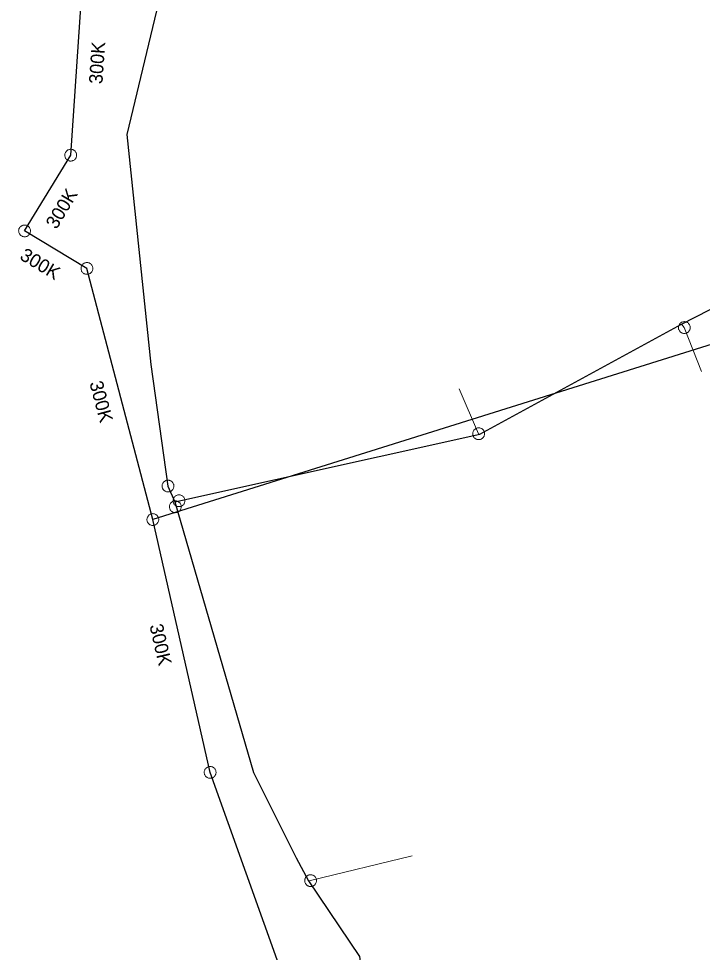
# Model space of a CAD drawing. Extents: x -741806 to -738704, y -1059275 to -1055387.
# Drawn here: x -740514.8 to -740464.1, y -1057646.1 to -1057576.9 of the extents above; entities that cross this region are included whole.
import ezdxf

# ---------------------------------------------------------------- set-up
doc = ezdxf.new("R2010")
doc.units = 0
doc.header["$LTSCALE"] = 0.4
for name, color, linetype, lineweight in [('2', 7, 'Continuous', 25), ('21', 7, 'Continuous', 13), ('3', 7, 'Continuous', 13), ('51', 7, 'Continuous', 13), ('52', 7, 'Continuous', 25)]:
    doc.layers.add(name, color=color, linetype=linetype, lineweight=lineweight)
doc.layers.add('5', color=7, linetype='Continuous')

msp = doc.modelspace()

# ---------------------------------------------------------------- linework, layer by layer
at = {"layer": '2'}
for p, q in [((-740510.965, -1057587.065), (-740509.967, -1057572.304)), ((-740420.289, -1057587.53), (-740504.877, -1057614.071)), ((-740504.877, -1057614.071), (-740509.765, -1057595.46)), ((-740500.629, -1057632.81), (-740504.877, -1057614.071)), ((-740489.039, -1057665.21), (-740500.629, -1057632.81))]:
    msp.add_line(p, q, dxfattribs=at)
msp.add_lwpolyline([(-740509.765, -1057595.46), (-740514.388, -1057592.679), (-740510.965, -1057587.065)], dxfattribs=at)
at = {"layer": '21'}
for points in [[(-740465.682, -1057599.577), (-740465.469, -1057599.84), (-740464.192, -1057603.09)], [(-740480.638, -1057607.754), (-740480.719, -1057607.71), (-740482.159, -1057604.378)], [(-740493.326, -1057640.857), (-740493.18, -1057640.83), (-740485.636, -1057638.982)]]:
    msp.add_lwpolyline(points, dxfattribs=at)
at = {"layer": '3'}
for points in [[(-740510.736, -1057586.691), (-740510.776, -1057586.67), (-740510.818, -1057586.652), (-740510.863, -1057586.639), (-740510.907, -1057586.631), (-740510.953, -1057586.628), (-740510.999, -1057586.629), (-740511.044, -1057586.635), (-740511.089, -1057586.645), (-740511.132, -1057586.662), (-740511.173, -1057586.681), (-740511.212, -1057586.705), (-740511.249, -1057586.733), (-740511.281, -1057586.765), (-740511.311, -1057586.799), (-740511.337, -1057586.837), (-740511.359, -1057586.878), (-740511.376, -1057586.92), (-740511.39, -1057586.963), (-740511.397, -1057587.009), (-740511.401, -1057587.055), (-740511.399, -1057587.1), (-740511.394, -1057587.145), (-740511.383, -1057587.19), (-740511.368, -1057587.233), (-740511.348, -1057587.275), (-740511.323, -1057587.313), (-740511.296, -1057587.35), (-740511.264, -1057587.383), (-740511.229, -1057587.413), (-740511.191, -1057587.438), (-740511.151, -1057587.46), (-740511.109, -1057587.478), (-740511.065, -1057587.491), (-740511.019, -1057587.499), (-740510.974, -1057587.502), (-740510.928, -1057587.501), (-740510.883, -1057587.495), (-740510.838, -1057587.484), (-740510.796, -1057587.468), (-740510.755, -1057587.449), (-740510.715, -1057587.425), (-740510.678, -1057587.397), (-740510.645, -1057587.366), (-740510.616, -1057587.331), (-740510.59, -1057587.293), (-740510.568, -1057587.253), (-740510.55, -1057587.21), (-740510.538, -1057587.167), (-740510.53, -1057587.121), (-740510.526, -1057587.075), (-740510.528, -1057587.03), (-740510.533, -1057586.984), (-740510.545, -1057586.94), (-740510.559, -1057586.897), (-740510.58, -1057586.855), (-740510.604, -1057586.816), (-740510.631, -1057586.78), (-740510.664, -1057586.747), (-740510.698, -1057586.717), (-740510.735, -1057586.691)], [(-740514.763, -1057592.452), (-740514.783, -1057592.492), (-740514.8, -1057592.535), (-740514.813, -1057592.579), (-740514.821, -1057592.624), (-740514.824, -1057592.669), (-740514.823, -1057592.716), (-740514.816, -1057592.761), (-740514.806, -1057592.806), (-740514.789, -1057592.848), (-740514.77, -1057592.889), (-740514.745, -1057592.928), (-740514.717, -1057592.965), (-740514.685, -1057592.997), (-740514.651, -1057593.027), (-740514.613, -1057593.053), (-740514.572, -1057593.075), (-740514.529, -1057593.091), (-740514.486, -1057593.104), (-740514.44, -1057593.112), (-740514.394, -1057593.115), (-740514.349, -1057593.113), (-740514.305, -1057593.107), (-740514.259, -1057593.096), (-740514.216, -1057593.081), (-740514.175, -1057593.06), (-740514.137, -1057593.035), (-740514.1, -1057593.008), (-740514.067, -1057592.976), (-740514.038, -1057592.941), (-740514.012, -1057592.903), (-740513.991, -1057592.863), (-740513.974, -1057592.821), (-740513.961, -1057592.776), (-740513.953, -1057592.73), (-740513.95, -1057592.686), (-740513.951, -1057592.639), (-740513.958, -1057592.595), (-740513.969, -1057592.549), (-740513.985, -1057592.507), (-740514.004, -1057592.466), (-740514.029, -1057592.427), (-740514.057, -1057592.39), (-740514.088, -1057592.357), (-740514.123, -1057592.328), (-740514.161, -1057592.303), (-740514.202, -1057592.281), (-740514.244, -1057592.264), (-740514.288, -1057592.251), (-740514.334, -1057592.244), (-740514.38, -1057592.24), (-740514.425, -1057592.242), (-740514.47, -1057592.248), (-740514.515, -1057592.259), (-740514.558, -1057592.275), (-740514.599, -1057592.295), (-740514.638, -1057592.319), (-740514.674, -1057592.347), (-740514.707, -1057592.379), (-740514.736, -1057592.414), (-740514.762, -1057592.451)], [(-740509.875, -1057595.036), (-740509.918, -1057595.05), (-740509.96, -1057595.068), (-740510, -1057595.091), (-740510.037, -1057595.117), (-740510.071, -1057595.148), (-740510.103, -1057595.182), (-740510.129, -1057595.219), (-740510.153, -1057595.259), (-740510.171, -1057595.3), (-740510.185, -1057595.344), (-740510.195, -1057595.389), (-740510.201, -1057595.434), (-740510.2, -1057595.48), (-740510.196, -1057595.525), (-740510.187, -1057595.57), (-740510.173, -1057595.614), (-740510.154, -1057595.656), (-740510.132, -1057595.696), (-740510.105, -1057595.733), (-740510.074, -1057595.767), (-740510.04, -1057595.798), (-740510.004, -1057595.824), (-740509.964, -1057595.848), (-740509.923, -1057595.867), (-740509.879, -1057595.881), (-740509.834, -1057595.89), (-740509.789, -1057595.896), (-740509.742, -1057595.896), (-740509.697, -1057595.892), (-740509.652, -1057595.882), (-740509.609, -1057595.868), (-740509.567, -1057595.85), (-740509.527, -1057595.827), (-740509.49, -1057595.8), (-740509.456, -1057595.77), (-740509.425, -1057595.736), (-740509.398, -1057595.699), (-740509.375, -1057595.659), (-740509.356, -1057595.618), (-740509.342, -1057595.575), (-740509.332, -1057595.53), (-740509.326, -1057595.484), (-740509.326, -1057595.438), (-740509.331, -1057595.393), (-740509.34, -1057595.348), (-740509.354, -1057595.304), (-740509.372, -1057595.262), (-740509.395, -1057595.223), (-740509.422, -1057595.186), (-740509.453, -1057595.151), (-740509.487, -1057595.121), (-740509.523, -1057595.093), (-740509.563, -1057595.071), (-740509.604, -1057595.051), (-740509.648, -1057595.037), (-740509.693, -1057595.027), (-740509.738, -1057595.022), (-740509.785, -1057595.022), (-740509.83, -1057595.027), (-740509.874, -1057595.035)], [(-740504.973, -1057613.643), (-740505.016, -1057613.656), (-740505.058, -1057613.673), (-740505.1, -1057613.695), (-740505.137, -1057613.719), (-740505.172, -1057613.749), (-740505.205, -1057613.782), (-740505.233, -1057613.818), (-740505.258, -1057613.856), (-740505.277, -1057613.898), (-740505.293, -1057613.94), (-740505.304, -1057613.985), (-740505.312, -1057614.031), (-740505.313, -1057614.076), (-740505.31, -1057614.122), (-740505.302, -1057614.167), (-740505.29, -1057614.211), (-740505.272, -1057614.254), (-740505.252, -1057614.294), (-740505.226, -1057614.332), (-740505.196, -1057614.368), (-740505.163, -1057614.399), (-740505.128, -1057614.427), (-740505.089, -1057614.452), (-740505.048, -1057614.472), (-740505.005, -1057614.488), (-740504.96, -1057614.499), (-740504.916, -1057614.506), (-740504.869, -1057614.508), (-740504.824, -1057614.505), (-740504.778, -1057614.496), (-740504.735, -1057614.484), (-740504.693, -1057614.468), (-740504.651, -1057614.446), (-740504.613, -1057614.42), (-740504.579, -1057614.392), (-740504.546, -1057614.359), (-740504.518, -1057614.323), (-740504.494, -1057614.283), (-740504.474, -1057614.243), (-740504.458, -1057614.2), (-740504.447, -1057614.156), (-740504.439, -1057614.11), (-740504.438, -1057614.064), (-740504.441, -1057614.019), (-740504.449, -1057613.974), (-740504.461, -1057613.929), (-740504.478, -1057613.887), (-740504.499, -1057613.847), (-740504.525, -1057613.808), (-740504.555, -1057613.773), (-740504.588, -1057613.742), (-740504.623, -1057613.713), (-740504.662, -1057613.689), (-740504.703, -1057613.668), (-740504.746, -1057613.652), (-740504.791, -1057613.641), (-740504.835, -1057613.635), (-740504.882, -1057613.633), (-740504.927, -1057613.636), (-740504.972, -1057613.643)], [(-740500.776, -1057632.397), (-740500.817, -1057632.415), (-740500.857, -1057632.437), (-740500.895, -1057632.463), (-740500.929, -1057632.492), (-740500.961, -1057632.526), (-740500.989, -1057632.563), (-740501.012, -1057632.602), (-740501.033, -1057632.643), (-740501.047, -1057632.686), (-740501.058, -1057632.73), (-740501.064, -1057632.776), (-740501.065, -1057632.822), (-740501.061, -1057632.867), (-740501.053, -1057632.913), (-740501.039, -1057632.957), (-740501.022, -1057632.999), (-740500.999, -1057633.039), (-740500.974, -1057633.077), (-740500.944, -1057633.111), (-740500.91, -1057633.143), (-740500.874, -1057633.17), (-740500.836, -1057633.194), (-740500.794, -1057633.214), (-740500.751, -1057633.229), (-740500.706, -1057633.24), (-740500.66, -1057633.245), (-740500.615, -1057633.246), (-740500.569, -1057633.243), (-740500.524, -1057633.234), (-740500.48, -1057633.22), (-740500.438, -1057633.203), (-740500.398, -1057633.182), (-740500.36, -1057633.155), (-740500.325, -1057633.125), (-740500.294, -1057633.092), (-740500.266, -1057633.056), (-740500.243, -1057633.017), (-740500.223, -1057632.974), (-740500.208, -1057632.932), (-740500.197, -1057632.888), (-740500.191, -1057632.842), (-740500.19, -1057632.796), (-740500.193, -1057632.751), (-740500.202, -1057632.706), (-740500.216, -1057632.662), (-740500.233, -1057632.619), (-740500.255, -1057632.579), (-740500.281, -1057632.542), (-740500.311, -1057632.507), (-740500.345, -1057632.475), (-740500.381, -1057632.448), (-740500.42, -1057632.424), (-740500.462, -1057632.405), (-740500.504, -1057632.389), (-740500.549, -1057632.379), (-740500.595, -1057632.373), (-740500.64, -1057632.372), (-740500.687, -1057632.376), (-740500.731, -1057632.384), (-740500.775, -1057632.397)]]:
    msp.add_lwpolyline(points, dxfattribs=at)
at = {"layer": '51'}
for points in [[(-740465.195, -1057600.18), (-740465.161, -1057600.15), (-740465.13, -1057600.117), (-740465.103, -1057600.079), (-740465.08, -1057600.04), (-740465.061, -1057599.998), (-740465.047, -1057599.954), (-740465.038, -1057599.91), (-740465.032, -1057599.864), (-740465.033, -1057599.818), (-740465.037, -1057599.773), (-740465.047, -1057599.728), (-740465.06, -1057599.684), (-740465.079, -1057599.642), (-740465.101, -1057599.603), (-740465.129, -1057599.566), (-740465.159, -1057599.531), (-740465.193, -1057599.5), (-740465.23, -1057599.474), (-740465.27, -1057599.451), (-740465.312, -1057599.432), (-740465.355, -1057599.418), (-740465.4, -1057599.408), (-740465.446, -1057599.404), (-740465.491, -1057599.403), (-740465.537, -1057599.408), (-740465.582, -1057599.417), (-740465.625, -1057599.431), (-740465.667, -1057599.45), (-740465.707, -1057599.473), (-740465.745, -1057599.499), (-740465.778, -1057599.53), (-740465.808, -1057599.564), (-740465.836, -1057599.601), (-740465.859, -1057599.64), (-740465.877, -1057599.682), (-740465.892, -1057599.726), (-740465.901, -1057599.771), (-740465.907, -1057599.816), (-740465.906, -1057599.862), (-740465.901, -1057599.907), (-740465.892, -1057599.952), (-740465.878, -1057599.996), (-740465.859, -1057600.038), (-740465.837, -1057600.078), (-740465.81, -1057600.115), (-740465.779, -1057600.149), (-740465.745, -1057600.179), (-740465.709, -1057600.207), (-740465.669, -1057600.229), (-740465.627, -1057600.248), (-740465.583, -1057600.262), (-740465.539, -1057600.273), (-740465.493, -1057600.277), (-740465.448, -1057600.277), (-740465.402, -1057600.272), (-740465.356, -1057600.263), (-740465.314, -1057600.249), (-740465.271, -1057600.23), (-740465.232, -1057600.207), (-740465.195, -1057600.181)], [(-740480.292, -1057607.616), (-740480.303, -1057607.572), (-740480.32, -1057607.53), (-740480.341, -1057607.489), (-740480.366, -1057607.451), (-740480.395, -1057607.415), (-740480.428, -1057607.383), (-740480.464, -1057607.355), (-740480.502, -1057607.329), (-740480.544, -1057607.31), (-740480.586, -1057607.294), (-740480.631, -1057607.282), (-740480.676, -1057607.275), (-740480.722, -1057607.272), (-740480.767, -1057607.275), (-740480.813, -1057607.283), (-740480.857, -1057607.295), (-740480.899, -1057607.312), (-740480.94, -1057607.333), (-740480.978, -1057607.359), (-740481.014, -1057607.388), (-740481.045, -1057607.421), (-740481.075, -1057607.456), (-740481.099, -1057607.495), (-740481.119, -1057607.535), (-740481.135, -1057607.579), (-740481.147, -1057607.623), (-740481.154, -1057607.668), (-740481.156, -1057607.714), (-740481.153, -1057607.76), (-740481.146, -1057607.805), (-740481.133, -1057607.849), (-740481.117, -1057607.891), (-740481.095, -1057607.932), (-740481.071, -1057607.97), (-740481.041, -1057608.006), (-740481.008, -1057608.038), (-740480.973, -1057608.066), (-740480.934, -1057608.091), (-740480.893, -1057608.111), (-740480.851, -1057608.127), (-740480.806, -1057608.139), (-740480.76, -1057608.146), (-740480.715, -1057608.148), (-740480.669, -1057608.146), (-740480.624, -1057608.138), (-740480.58, -1057608.126), (-740480.537, -1057608.108), (-740480.497, -1057608.088), (-740480.458, -1057608.062), (-740480.423, -1057608.033), (-740480.391, -1057608), (-740480.362, -1057607.965), (-740480.338, -1057607.926), (-740480.317, -1057607.886), (-740480.301, -1057607.842), (-740480.289, -1057607.798), (-740480.283, -1057607.753), (-740480.281, -1057607.707), (-740480.284, -1057607.661), (-740480.291, -1057607.617)], [(-740503.69, -1057612.02), (-740503.646, -1057612.012), (-740503.603, -1057611.999), (-740503.56, -1057611.98), (-740503.52, -1057611.959), (-740503.483, -1057611.932), (-740503.448, -1057611.902), (-740503.417, -1057611.868), (-740503.389, -1057611.832), (-740503.366, -1057611.792), (-740503.347, -1057611.751), (-740503.332, -1057611.708), (-740503.321, -1057611.663), (-740503.315, -1057611.617), (-740503.315, -1057611.572), (-740503.319, -1057611.526), (-740503.328, -1057611.481), (-740503.341, -1057611.437), (-740503.359, -1057611.395), (-740503.382, -1057611.355), (-740503.409, -1057611.317), (-740503.439, -1057611.283), (-740503.472, -1057611.252), (-740503.509, -1057611.225), (-740503.547, -1057611.201), (-740503.59, -1057611.182), (-740503.633, -1057611.167), (-740503.677, -1057611.157), (-740503.723, -1057611.151), (-740503.769, -1057611.151), (-740503.815, -1057611.154), (-740503.859, -1057611.163), (-740503.902, -1057611.177), (-740503.945, -1057611.195), (-740503.985, -1057611.217), (-740504.022, -1057611.243), (-740504.057, -1057611.273), (-740504.088, -1057611.307), (-740504.116, -1057611.343), (-740504.139, -1057611.383), (-740504.158, -1057611.424), (-740504.173, -1057611.468), (-740504.184, -1057611.513), (-740504.189, -1057611.558), (-740504.19, -1057611.603), (-740504.186, -1057611.649), (-740504.177, -1057611.695), (-740504.163, -1057611.738), (-740504.146, -1057611.78), (-740504.123, -1057611.82), (-740504.096, -1057611.858), (-740504.066, -1057611.892), (-740504.033, -1057611.924), (-740503.996, -1057611.951), (-740503.958, -1057611.974), (-740503.915, -1057611.994), (-740503.872, -1057612.009), (-740503.828, -1057612.019), (-740503.782, -1057612.024), (-740503.736, -1057612.025), (-740503.691, -1057612.02)], [(-740502.772, -1057613.122), (-740502.774, -1057613.077), (-740502.782, -1057613.032), (-740502.794, -1057612.987), (-740502.809, -1057612.945), (-740502.831, -1057612.904), (-740502.855, -1057612.865), (-740502.885, -1057612.83), (-740502.917, -1057612.797), (-740502.953, -1057612.769), (-740502.99, -1057612.744), (-740503.032, -1057612.723), (-740503.075, -1057612.706), (-740503.119, -1057612.694), (-740503.164, -1057612.687), (-740503.21, -1057612.685), (-740503.255, -1057612.687), (-740503.301, -1057612.694), (-740503.345, -1057612.706), (-740503.387, -1057612.723), (-740503.429, -1057612.744), (-740503.467, -1057612.769), (-740503.502, -1057612.797), (-740503.534, -1057612.83), (-740503.564, -1057612.865), (-740503.588, -1057612.904), (-740503.61, -1057612.945), (-740503.625, -1057612.987), (-740503.637, -1057613.032), (-740503.645, -1057613.077), (-740503.647, -1057613.123), (-740503.645, -1057613.168), (-740503.637, -1057613.213), (-740503.625, -1057613.258), (-740503.61, -1057613.3), (-740503.588, -1057613.341), (-740503.564, -1057613.38), (-740503.534, -1057613.415), (-740503.502, -1057613.448), (-740503.467, -1057613.476), (-740503.429, -1057613.501), (-740503.387, -1057613.522), (-740503.345, -1057613.539), (-740503.301, -1057613.55), (-740503.255, -1057613.558), (-740503.21, -1057613.56), (-740503.164, -1057613.558), (-740503.119, -1057613.55), (-740503.075, -1057613.539), (-740503.032, -1057613.522), (-740502.99, -1057613.501), (-740502.953, -1057613.476), (-740502.917, -1057613.448), (-740502.885, -1057613.415), (-740502.855, -1057613.38), (-740502.831, -1057613.341), (-740502.809, -1057613.3), (-740502.794, -1057613.258), (-740502.782, -1057613.213), (-740502.774, -1057613.168), (-740502.772, -1057613.123)], [(-740502.5, -1057612.676), (-740502.502, -1057612.631), (-740502.51, -1057612.586), (-740502.522, -1057612.541), (-740502.538, -1057612.499), (-740502.559, -1057612.458), (-740502.583, -1057612.419), (-740502.613, -1057612.384), (-740502.645, -1057612.351), (-740502.681, -1057612.323), (-740502.718, -1057612.298), (-740502.76, -1057612.277), (-740502.803, -1057612.26), (-740502.847, -1057612.248), (-740502.892, -1057612.241), (-740502.938, -1057612.239), (-740502.983, -1057612.241), (-740503.029, -1057612.248), (-740503.073, -1057612.26), (-740503.115, -1057612.277), (-740503.157, -1057612.298), (-740503.195, -1057612.323), (-740503.23, -1057612.351), (-740503.262, -1057612.384), (-740503.292, -1057612.419), (-740503.316, -1057612.458), (-740503.338, -1057612.499), (-740503.353, -1057612.541), (-740503.365, -1057612.586), (-740503.373, -1057612.631), (-740503.375, -1057612.677), (-740503.373, -1057612.722), (-740503.365, -1057612.767), (-740503.353, -1057612.812), (-740503.338, -1057612.854), (-740503.316, -1057612.895), (-740503.292, -1057612.934), (-740503.262, -1057612.969), (-740503.23, -1057613.002), (-740503.195, -1057613.03), (-740503.157, -1057613.055), (-740503.115, -1057613.076), (-740503.073, -1057613.093), (-740503.029, -1057613.104), (-740502.983, -1057613.112), (-740502.938, -1057613.114), (-740502.892, -1057613.112), (-740502.847, -1057613.104), (-740502.803, -1057613.093), (-740502.76, -1057613.076), (-740502.718, -1057613.055), (-740502.681, -1057613.03), (-740502.645, -1057613.002), (-740502.613, -1057612.969), (-740502.583, -1057612.934), (-740502.559, -1057612.895), (-740502.538, -1057612.854), (-740502.522, -1057612.812), (-740502.51, -1057612.767), (-740502.502, -1057612.722), (-740502.5, -1057612.677)], [(-740492.75, -1057640.751), (-740492.76, -1057640.707), (-740492.775, -1057640.664), (-740492.795, -1057640.622), (-740492.818, -1057640.583), (-740492.846, -1057640.547), (-740492.878, -1057640.513), (-740492.913, -1057640.484), (-740492.95, -1057640.457), (-740492.991, -1057640.436), (-740493.033, -1057640.418), (-740493.077, -1057640.405), (-740493.122, -1057640.396), (-740493.168, -1057640.393), (-740493.213, -1057640.394), (-740493.259, -1057640.4), (-740493.304, -1057640.411), (-740493.347, -1057640.426), (-740493.388, -1057640.445), (-740493.427, -1057640.47), (-740493.463, -1057640.498), (-740493.496, -1057640.53), (-740493.527, -1057640.564), (-740493.552, -1057640.602), (-740493.574, -1057640.642), (-740493.592, -1057640.685), (-740493.605, -1057640.729), (-740493.613, -1057640.773), (-740493.617, -1057640.819), (-740493.615, -1057640.865), (-740493.61, -1057640.911), (-740493.599, -1057640.954), (-740493.584, -1057640.997), (-740493.564, -1057641.039), (-740493.54, -1057641.078), (-740493.512, -1057641.114), (-740493.481, -1057641.148), (-740493.446, -1057641.177), (-740493.408, -1057641.204), (-740493.368, -1057641.225), (-740493.326, -1057641.242), (-740493.282, -1057641.256), (-740493.236, -1057641.265), (-740493.191, -1057641.267), (-740493.145, -1057641.267), (-740493.1, -1057641.261), (-740493.055, -1057641.25), (-740493.012, -1057641.234), (-740492.971, -1057641.215), (-740492.932, -1057641.191), (-740492.895, -1057641.163), (-740492.862, -1057641.131), (-740492.832, -1057641.097), (-740492.807, -1057641.059), (-740492.784, -1057641.019), (-740492.767, -1057640.976), (-740492.754, -1057640.932), (-740492.746, -1057640.888), (-740492.742, -1057640.842), (-740492.743, -1057640.796), (-740492.75, -1057640.752)]]:
    msp.add_lwpolyline(points, dxfattribs=at)
at = {"layer": '52'}
for points in [[(-740501.975, -1057565.431), (-740506.805, -1057585.527), (-740505.035, -1057602.584), (-740503.752, -1057611.588), (-740503.249, -1057612.745)], [(-740503.249, -1057612.745), (-740480.638, -1057607.754), (-740465.682, -1057599.577), (-740452.151, -1057592.668), (-740420.197, -1057586.102), (-740388.602, -1057603.262), (-740371.388, -1057615.413), (-740359.399, -1057625.23), (-740352.519, -1057631.399), (-740349.517, -1057633.908)], [(-740503.249, -1057612.745), (-740497.41, -1057632.81), (-740494.239, -1057639.129), (-740493.326, -1057640.857), (-740489.55, -1057646.45), (-740489.27, -1057648.429), (-740489.789, -1057657.84), (-740489.868, -1057679.99)]]:
    msp.add_lwpolyline(points, dxfattribs=at)

# ---------------------------------------------------------------- texts
at = {"layer": '5'}
for rotation, p in [(86, (-740508.62, -1057581.814)), (59, (-740512.022, -1057592.612)), (329, (-740514.813, -1057594.739)), (285, (-740509.587, -1057603.947)), (283, (-740505.131, -1057621.927))]:
    msp.add_text('300K', height=1, rotation=rotation, dxfattribs=at).set_placement(p)

doc.saveas('drawing.dxf')
